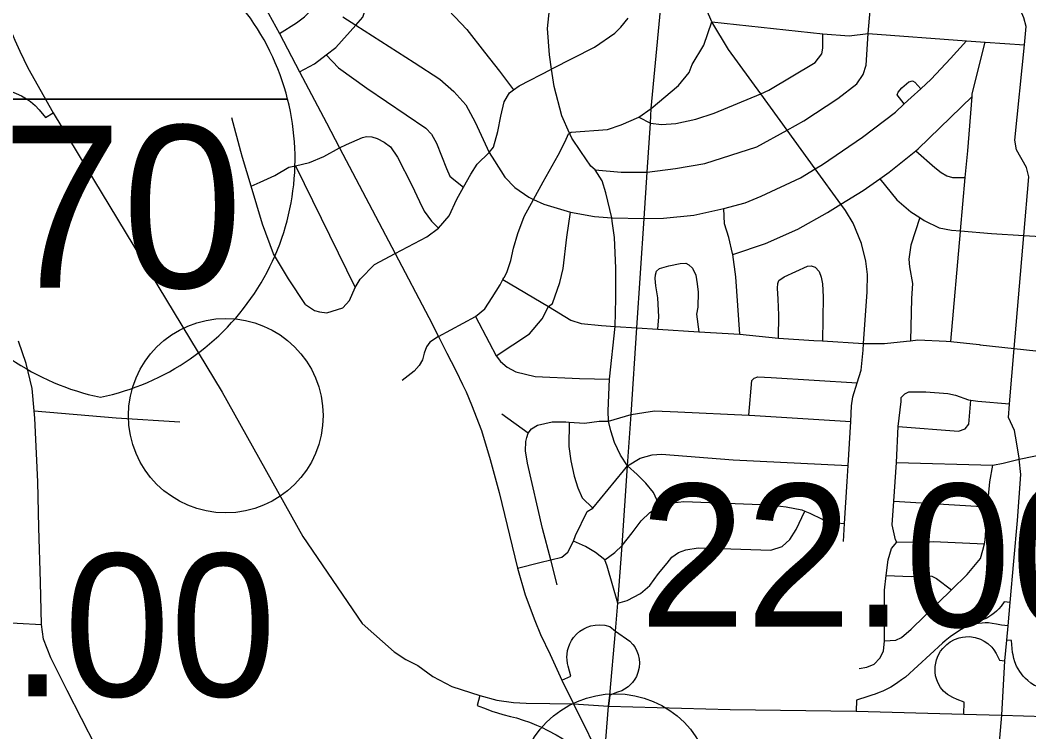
# Model space of a CAD drawing. Extents: x 1659811 to 1934326, y 644115 to 934867.
# Drawn here: x 1844319 to 1852092, y 703710 to 709196 of the extents above; entities that cross this region are included whole.
import ezdxf

# ---------------------------------------------------------------- set-up
doc = ezdxf.new("R2010")
doc.units = 0
for name, color, linetype in [('Default', 7, 'Continuous'), ('GM_X_City_Street', 7, 'Continuous'), ('GM_X_Interchange_Ramps', 7, 'Continuous'), ('GM_X_Interstate_Route', 7, 'Continuous'), ('GM_X_Interstate_Shield', 7, 'Continuous'), ('GM_X_Township', 7, 'Continuous'), ('GM_X_US_Route', 7, 'Continuous')]:
    doc.layers.add(name, color=color, linetype=linetype)

msp = doc.modelspace()

# ---------------------------------------------------------------- linework, layer by layer
at = {"layer": 'Default'}
for centre in [(1845903.5, 706147.2), (1848905.3, 703253)]:
    msp.add_circle(centre, 750, dxfattribs=at)
at = {"layer": 'GM_X_City_Street'}
for points in [[(1846316.9, 709093.5), (1846447.8, 709175.2), (1846510, 709223), (1846588.8, 709303.5), (1846620.3, 709358.2), (1846659.2, 709425.5), (1846716.7, 709547.5), (1846739, 709639.9), (1846750.7, 709764.1)], [(1846472.4, 708797.1), (1846587.4, 708860.6), (1846678.2, 708928.9), (1846751.8, 708984.3), (1846906.2, 709158.7), (1846960.6, 709220.1), (1847035.2, 709440.3), (1847064.9, 709558.2), (1847084, 709737.6)], [(1848881.8, 707646.3), (1848878.2, 707673.5), (1848831.4, 707864.1), (1848804.6, 707957.8), (1848750.2, 708041.5), (1848717.6, 708069.9), (1848639.9, 708184.4), (1848570.2, 708286.9), (1848552.7, 708326), (1848492.7, 708459.5), (1848433.4, 708684.1), (1848414, 708819.5), (1848398.2, 708928.8), (1848382.9, 709133.3), (1848398.2, 709279), (1848417.4, 709637.8)], [(1848750.2, 708041.5), (1848951.1, 708024.5), (1849150.4, 708024.1), (1849368.5, 708051.8), (1849595.7, 708091), (1849996.5, 708220.1), (1850230.5, 708348.6), (1850359.3, 708419.3), (1850620, 708592.8), (1850766.3, 708704.6), (1850816.6, 708776.6), (1850838.9, 708850.6), (1850854.7, 709092.2), (1850885.8, 709450.4)], [(1847572.8, 709321.9), (1847760.6, 709125.3), (1847898.1, 708948.5), (1848013.7, 708801.8), (1848121.1, 708660.4)], [(1852017.1, 705819.2), (1851997, 705944.2), (1851982.7, 706032.6), (1851936, 706133.1), (1851943.2, 706235.3), (1851943.6, 706238.8), (1851979.8, 706666.1), (1852053.4, 707535.5), (1852091.7, 707987.9), (1852074.6, 708060.3), (1851996.2, 708195.6), (1851983.2, 708272), (1852057.9, 709004.9), (1852071.1, 709146.3), (1852054.9, 709215.4), (1852029.9, 709268.4), (1852006.3, 709311.1), (1851978.4, 709365.6)], [(1846806.6, 709222.6), (1846906.2, 709158.7), (1847355.7, 708870.1), (1847553.3, 708741.2), (1847661.1, 708646.6), (1847752.8, 708544.1), (1847826.4, 708409.6), (1847933.4, 708176.3), (1847975.4, 708112.5), (1848055.1, 707985.9), (1848130.9, 707905.5), (1848238.7, 707831), (1848274.6, 707814.1), (1848354.5, 707776.5), (1848560.5, 707715.3), (1848744.4, 707681.9), (1848878.2, 707673.5), (1849126.7, 707666.8), (1849277.8, 707670.2), (1849511.9, 707691.9), (1849742.7, 707745.4), (1849905.3, 707788.1), (1850029.3, 707839.1), (1850331.9, 707980.4), (1850446.5, 708050.2), (1850502.3, 708084.1), (1850811.1, 708293.6), (1851063.8, 708487.2), (1851132.2, 708550.8), (1851186.2, 708601), (1851259.3, 708668.1), (1851338.7, 708740.8), (1851489.2, 708900.6), (1851612.1, 709035.9)], [(1850663, 705177.3), (1850671.8, 705315.5), (1850692.5, 705640.2), (1850699.6, 705762.4), (1850719.3, 706101.5), (1850726.4, 706223.4), (1850736.6, 706293.5), (1850769.5, 706401.4), (1850799.3, 706497.7), (1850815.8, 706652), (1850819.2, 706704.4), (1850845.2, 707100.9), (1850849.7, 707235.2), (1850836, 707339.4), (1850802.4, 707473.8), (1850738.9, 707630.4), (1850679.2, 707728.8), (1850644.1, 707777.2), (1850446.5, 708050.2), (1850230.5, 708348.6), (1850027.2, 708629.5), (1849778.8, 708970.4), (1849648.4, 709184.5), (1849608.9, 709277.9)], [(1846517.4, 707004.9), (1846587.3, 706958.6), (1846625.2, 706946.4), (1846683.2, 706940.2), (1846805.4, 706977.9), (1846857.6, 707035.8), (1846902, 707134.1), (1846940.1, 707199.9), (1847050.9, 707311.9), (1847209.2, 707397.2), (1847452.9, 707526.6), (1847544, 707592.4), (1847624, 707686.7), (1847684.4, 707816.8), (1847736.7, 707909.2), (1847793.1, 708008.8), (1847841.3, 708084.8), (1847933.4, 708176.3), (1847967.8, 708216.7), (1848000.2, 708336.8), (1848022.6, 708455), (1848048.9, 708567.2), (1848089.2, 708637.2), (1848121.1, 708660.4), (1848163.4, 708691), (1848414, 708819.5), (1848415.9, 708820.5), (1848744.5, 708987.8), (1848900.9, 709095.5), (1848949.1, 709141.4), (1849005.4, 709211.4)], [(1848047.3, 707210.3), (1848048.6, 707212.7), (1848068.7, 707250.3), (1848101, 707344.4), (1848121.3, 707438.5), (1848153.7, 707550.7), (1848202.1, 707682.8), (1848274.6, 707814.1), (1848349.1, 707948.9), (1848465.8, 708154.9), (1848520.1, 708261), (1848544.3, 708321), (1848552.7, 708326), (1848564.4, 708333), (1848844.5, 708352.1), (1848949.8, 708388.5), (1849086.8, 708447.2), (1849183, 708516.2), (1849392.1, 708693.8), (1849474.4, 708791.7), (1849498.4, 708855), (1849586.9, 709003), (1849648.4, 709184.5)], [(1849648.4, 709184.5), (1850505.5, 709091.6), (1850707.5, 709075.6), (1850854.7, 709092.2), (1851612.1, 709035.9), (1851755.5, 709027.6), (1852057.9, 709004.9)], [(1849086.8, 708447.2), (1849175.6, 708403.1), (1849261.7, 708392.4), (1849372.6, 708398.9), (1849526.6, 708432.9), (1849667.5, 708479.8), (1850027.2, 708629.5), (1850087.9, 708656.7), (1850444.8, 708870), (1850497, 708935.9), (1850505.1, 708980), (1850505.5, 709091.6)], [(1851492.1, 706718.2), (1851565, 707567.5), (1851565.4, 707572), (1851602.5, 707983.5), (1851621, 708188.7), (1851654.9, 708608.7), (1851656.4, 708627.5), (1851755.5, 709027.6)], [(1846678.2, 708928.9), (1846771.3, 708829.9), (1846990.9, 708670.9), (1847446.1, 708364.7), (1847489.9, 708316.5), (1847527.7, 708248.2), (1847605.1, 708053.5), (1847631, 707993.3), (1847660.9, 707967.2), (1847736.7, 707909.2)], [(1851132.2, 708550.8), (1851078.2, 708619.4), (1851084.3, 708641.4), (1851114.4, 708675.4), (1851168.5, 708721.3), (1851196.6, 708729.2), (1851212.6, 708719.2), (1851259.3, 708668.1)], [(1849810.8, 707390.2), (1850062.4, 707474.1), (1850313.1, 707585.6), (1850539.7, 707713.3), (1850644.1, 707777.2), (1850816.6, 707882.9), (1850943.6, 707973.5), (1851015.3, 708024.7), (1851221.3, 708189.4), (1851240.1, 708204.5), (1851654.9, 708608.7)], [(1846020, 708184.3), (1845949.8, 708443.8)], [(1846781.1, 708211.4), (1846834.7, 708238.2), (1846956.9, 708292.4), (1846988.9, 708300.2), (1847029.2, 708297.4), (1847070.4, 708284.4), (1847124.6, 708256.9), (1847173.1, 708219.4), (1847226.6, 708140.5), (1847336.5, 707925.1), (1847397.2, 707798.5), (1847433.4, 707724), (1847489.1, 707646.7), (1847544, 707592.4)], [(1846099.3, 707915.9), (1846168.3, 707946.1), (1846282.5, 707999.8), (1846388.5, 708063.9), (1846442, 708074), (1846549.1, 708098.6), (1846659.7, 708144.2), (1846781.1, 708211.4)], [(1846517.4, 707004.9), (1846385.9, 707201.7), (1846270.5, 707394.5), (1846187.2, 707623.3), (1846099.3, 707915.9), (1846032.8, 708136.9), (1846020.2, 708183.7), (1846020, 708184.3)], [(1851221.3, 708189.4), (1851368, 708059.7), (1851417.9, 708021.5), (1851459.9, 707997.2), (1851503.9, 707983.1), (1851602.5, 707983.5)], [(1846442, 708074), (1846902, 707134.1)], [(1850943.6, 707973.5), (1851074.8, 707811.9), (1851182.7, 707717.4), (1851252.8, 707673.9), (1851286.8, 707652.8), (1851400.8, 707594.4), (1851496.9, 707578), (1851565.4, 707572), (1851805.3, 707551), (1852053.4, 707535.5), (1852141.7, 707529.9), (1852440.2, 707509), (1852474.5, 707513.3), (1852532.3, 707520.7), (1852616.5, 707528.5), (1852773.7, 707510.9), (1852818.7, 707505.8), (1853237.5, 707480.8)], [(1849864.7, 706775.6), (1849835.2, 707218.4), (1849810.8, 707390.2), (1849809.8, 707396.9), (1849780.2, 707521.3), (1849746.5, 707625.6), (1849742.7, 707745.4)], [(1847987.2, 706608.4), (1848243.3, 706778.7), (1848341.7, 706892.6), (1848389.9, 706989.6), (1848422.1, 707012.7), (1848478.6, 707172.8), (1848503, 707283), (1848531.8, 707523.4), (1848560.5, 707715.3)], [(1851252.8, 707673.9), (1851184.1, 707462.7), (1851167.8, 707354.4), (1851171.6, 707294.2), (1851195.3, 707165.8), (1851189, 707051.5), (1851181.2, 706725.3)], [(1849249.6, 705446.7), (1849199.1, 705555.9), (1849141.5, 705625.8), (1849072.8, 705693.2), (1849000.2, 705759.8), (1848945.3, 705842.8), (1848899.9, 705940.9), (1848871.7, 706029.2), (1848853.5, 706105.9), (1848849.6, 706183.5), (1848861.7, 706427.8), (1848903.3, 706834.1), (1848908.3, 707051.5), (1848910, 707283.9), (1848898.2, 707521.4), (1848881.8, 707646.3)], [(1849234.4, 706813.9), (1849240, 706909.7), (1849232.5, 707056.1), (1849218.8, 707148.3), (1849213, 707204.5), (1849215.1, 707232.5), (1849223.2, 707260.6), (1849245.3, 707282.5), (1849317.3, 707302.3), (1849405.4, 707320.1), (1849449.5, 707321.9), (1849471.4, 707309.8), (1849501.4, 707283.7), (1849527.2, 707229.5), (1849537, 707163.3), (1849542.8, 707099.1), (1849540.4, 706982.9), (1849530.2, 706930.8), (1849548.7, 706792.3)], [(1850161.9, 706744.6), (1850166.4, 706922.7), (1850160.8, 707045), (1850155.1, 707129.2), (1850157.2, 707167.3), (1850165.3, 707189.3), (1850207.4, 707217.2), (1850387.7, 707300.8), (1850413.7, 707302.7), (1850445.7, 707292.6), (1850475.6, 707258.4), (1850491.5, 707214.3), (1850501.3, 707164.2), (1850507, 707063.9), (1850502, 706723.5)], [(1847543.3, 706756.6), (1847828.2, 706911.3), (1847899, 706971.3), (1847956, 707058.3), (1848018.4, 707156.3), (1848040, 707196.7), (1848047.3, 707210.3)], [(1848040, 707196.7), (1848389.9, 706989.6), (1848562.1, 706884.2), (1848642.4, 706857.5), (1848799.9, 706843.4)], [(1847828.2, 706911.3), (1847933, 706711.7), (1847987.2, 706608.4), (1848021.2, 706565.7), (1848073.3, 706520.5), (1848139.8, 706484), (1848288.2, 706449.9), (1848630.3, 706434.7), (1848861.7, 706427.8)], [(1848799.9, 706843.4), (1848903.3, 706834.1), (1849070.8, 706824), (1849234.4, 706813.9), (1849548.7, 706792.3), (1849864.7, 706775.6), (1850161.9, 706744.6), (1850435.9, 706727.4), (1850502, 706723.5), (1850819.2, 706704.4), (1850824, 706704.1), (1850980, 706703.6), (1851150.1, 706721.1), (1851181.2, 706725.3), (1851236.2, 706732.8), (1851456.2, 706722.1), (1851492.1, 706718.2), (1851710, 706694.9), (1851717.3, 706694.2)], [(1847543.3, 706756.6), (1847476, 706712.5), (1847450, 706677.1), (1847431.9, 706630), (1847418.9, 706578), (1847394.1, 706533), (1847354.5, 706491.2), (1847261.7, 706417.2)], [(1844902.8, 703597.2), (1844680.3, 704029.1), (1844556.5, 704279.9), (1844498.3, 704423.4), (1844482.7, 704537.5), (1844476, 704864.3), (1844461.9, 705285.2), (1844454.9, 705636), (1844431.8, 706127), (1844426.5, 706184.9), (1844410.5, 706357.3), (1844365.7, 706549.1), (1844305.1, 706720.7)], [(1851717.3, 706694.2), (1851979.8, 706666.1), (1852240.3, 706636.8), (1852246.1, 706636.2)], [(1849935.5, 706152.1), (1849958.7, 706418.3), (1849974.8, 706436.3), (1850004.8, 706446.2), (1850106.9, 706441.9), (1850769.5, 706401.4)], [(1850784.9, 704198.9), (1850843, 704208.8), (1850899.2, 704230.6), (1850945.3, 704276.6), (1850973.5, 704332.7), (1850979.6, 704410.4), (1850980.1, 704529.2), (1850980.5, 704691.7), (1850980.8, 704802), (1850992.9, 704916), (1851007.4, 705034.5), (1851033.7, 705122.7), (1851075.9, 705172.7), (1851063.9, 705190.8), (1851040.2, 705305.2), (1851051.1, 705487.6), (1851072.2, 705784.8), (1851086.3, 706063.1), (1851108.8, 706257.6), (1851108.9, 706287.7), (1851137, 706315.6)], [(1851086.3, 706063.1), (1851550.9, 706027.6), (1851601, 706045.5), (1851629.2, 706081.5), (1851644.3, 706266.1)], [(1851137, 706315.6), (1851167.1, 706329.6), (1851299.3, 706331.2), (1851467.5, 706318.6), (1851527.6, 706304.4), (1851627.7, 706268), (1851644.3, 706266.1), (1851699.7, 706259.8), (1851943.6, 706238.8)], [(1844426.5, 706184.9), (1845059.7, 706130), (1845548.5, 706100.4)], [(1848234.8, 706013.1), (1848260.9, 706045.1), (1848307, 706073), (1848419.1, 706100.7), (1848525.2, 706098.3), (1848551.2, 706096.8), (1848669.2, 706089.9), (1848781.3, 706105.5), (1848853.5, 706105.9), (1849026.5, 706155.5), (1849124.3, 706172.7), (1849207.7, 706183.8), (1849388, 706177.6), (1849935.5, 706152.1), (1849939.9, 706151.8), (1850719.3, 706101.5)], [(1848234.8, 706013.1), (1848031.2, 706158.1)], [(1848551.2, 706096.8), (1848546.6, 705909.9), (1848562.2, 705799.6), (1848587.8, 705681.2), (1848617.6, 705590.9), (1848649.4, 705514.7), (1848733.1, 705434.4)], [(1848457.2, 704844.1), (1848408.8, 705035), (1848344.5, 705277.2), (1848228, 705780.6), (1848212.3, 705876.9), (1848216.6, 705949), (1848222.7, 705979.1), (1848234.8, 706013.1)], [(1848969.1, 705721.9), (1849000.2, 705759.8), (1849096.1, 705819.5), (1849190.6, 705845.3), (1849261.7, 705850.2), (1849812.7, 705805.5), (1850699.6, 705762.4)], [(1851072.2, 705784.8), (1851814.3, 705766), (1851893.3, 705781.1), (1852018.3, 705811.8), (1852129.9, 705835.7), (1852200.4, 705846.6), (1852251.1, 705847.6), (1852540.5, 705826.4), (1852794.1, 705800.3), (1852822.5, 705762.5)], [(1851976.2, 705024.6), (1852003.9, 705338.2), (1852029.6, 705693.2), (1852018.3, 705811.8), (1852017.1, 705819.2)], [(1848152.8, 704972), (1848324.2, 705014), (1848408.8, 705035), (1848493.4, 705057.4), (1848539.6, 705095), (1848583, 705179.6), (1848598.4, 705222.2), (1848689, 705408.3), (1848733.1, 705434.4), (1848969.1, 705721.9)], [(1850979.6, 704410.4), (1851067.9, 704416.6), (1851112, 704436.6), (1851184.3, 704500.5), (1851496.2, 704803.8), (1851618.1, 704922.3), (1851718.6, 705046.4), (1851738.8, 705110.5), (1851750.1, 705157.8), (1851757, 705186.6), (1851771.6, 705421.3), (1851774, 705445.5), (1851792.2, 705637.8), (1851814.3, 705766)], [(1848825.2, 705036.9), (1848902.8, 705091.1), (1848959.6, 705146.6), (1849036, 705243.3), (1849104.7, 705335.5), (1849172.1, 705401.3), (1849249.6, 705446.7), (1849346.2, 705476), (1849434, 705484.7), (1850091.7, 705459.8), (1850221.7, 705445.3), (1850343.7, 705420.9), (1850364.9, 705411.9), (1850405.6, 705394.6), (1850499.5, 705348.2), (1850581.4, 705323.9), (1850613.5, 705321.8), (1850671.8, 705315.5)], [(1851051.1, 705487.6), (1851774, 705445.5)], [(1848924.3, 704702), (1848997.9, 704722.3), (1849098.9, 704776.4), (1849172.1, 704837.9), (1849239.4, 704930.1), (1849305.2, 705010.6), (1849341.8, 705056), (1849393.1, 705091.1), (1849450.1, 705113), (1849543.7, 705128.8), (1849718.5, 705122.3), (1850104.6, 705111), (1850190.7, 705138.8), (1850250.9, 705192.7), (1850299.2, 705270.7), (1850364.9, 705411.9)], [(1848924.3, 704702), (1848842.8, 704987.2), (1848825.2, 705036.9), (1848752, 705093.4), (1848676.2, 705137.8), (1848583, 705179.6)], [(1851075.9, 705172.7), (1851356.3, 705177.9), (1851750.1, 705157.8)], [(1851756.9, 702424.7), (1851762.7, 702503), (1851823.1, 703130.4), (1851833.4, 703252.7), (1851835.8, 703284), (1851851.9, 703454), (1851885.5, 703837.5), (1851908.2, 704257.2), (1851922.3, 704416.7), (1851932, 704526.2), (1851948, 704706.9), (1851976.2, 705024.6)], [(1850992.9, 704916), (1851185.4, 704907.6), (1851299.6, 704913.3), (1851343.6, 704909.2), (1851381.6, 704893), (1851496.2, 704803.8)], [(1842786.8, 704641.9), (1843474.6, 704598.1), (1843731.6, 704577.6), (1844482.7, 704537.5)]]:
    msp.add_lwpolyline(points, dxfattribs=at)
at = {"layer": 'GM_X_Interchange_Ramps'}
for points in [[(1843779.5, 708642.8), (1843819.5, 708648.3), (1844117, 708665.4), (1844149.6, 708664.3), (1844187.3, 708660), (1844224, 708652.8), (1844257.8, 708643.4), (1844289, 708632.1), (1844330.2, 708613.1), (1844368.5, 708590.6), (1844399.5, 708568.5), (1844435.4, 708537.5), (1844466, 708505.2), (1844515.6, 708446), (1844574.6, 708482)], [(1851948, 704706.9), (1851901.9, 704711.4), (1851878.5, 704678.7), (1851861.7, 704658.8), (1851842.9, 704639.7), (1851827.4, 704626.2), (1851807.7, 704611.1), (1851784.5, 704596.2), (1851762.6, 704584.4), (1851736.5, 704573), (1851713.9, 704565.2), (1851677.1, 704551.7), (1851645, 704537.2), (1851612.4, 704520.9), (1851570.2, 704497.4), (1851527.4, 704470.5), (1851487.1, 704442.1), (1851447.9, 704411.3), (1851428, 704394.3), (1851141.7, 704130.9), (1851111.1, 704110.5), (1851082.9, 704089.5), (1851057.7, 704072.5), (1851028.2, 704054.6), (1850993.4, 704035.9), (1850966.7, 704023.1), (1850940.1, 704011.7), (1850906.9, 703999.3), (1850883.5, 703991.7), (1850851, 703982.6), (1850764.4, 703952.8), (1850762.1, 703868.6)], [(1851932, 704526.2), (1851882.7, 704531), (1851843, 704540.9), (1851810.2, 704546.1), (1851780.4, 704548.7), (1851754.7, 704549.3), (1851731.6, 704548.5), (1851704.4, 704546), (1851681.3, 704542.6), (1851677.1, 704551.7)], [(1848492.5, 704107.2), (1848562, 704138.8), (1848542.5, 704214.9), (1848537.2, 704236.5), (1848533.3, 704265.3), (1848532.5, 704285.8), (1848533.6, 704308.3), (1848537.6, 704335.4), (1848544.3, 704360.7), (1848555.4, 704389.3), (1848567.5, 704412.5), (1848583.6, 704436.2), (1848605.7, 704461.5), (1848632.3, 704484.6), (1848663.7, 704504.7), (1848688, 704516.1), (1848717.7, 704526.1), (1848750.5, 704532.5), (1848785.4, 704534.5), (1848824.3, 704530.9), (1848863.8, 704520.8), (1848907.2, 704486.9), (1849018.3, 704408.8), (1849041.6, 704383.1), (1849054.7, 704364.5), (1849072.3, 704331), (1849081.1, 704306.8), (1849089.1, 704269.7), (1849091.2, 704240.3), (1849088.9, 704206.4), (1849080.1, 704167.7), (1849068, 704137.3), (1849055.5, 704114.6), (1849038.4, 704090.8), (1849023.7, 704074.4), (1849005.5, 704057.7), (1848976.9, 704037.6), (1848955.6, 704026.3), (1848923.6, 704014.2), (1848864.5, 703992.6), (1848854.2, 703906.9)], [(1851591.4, 703845.7), (1851593.7, 703939.4), (1851539.2, 703959.6), (1851507.3, 703974.4), (1851466.7, 703998), (1851435, 704023.2), (1851411.6, 704052.6), (1851393.7, 704083.6), (1851382.9, 704109.5), (1851374.3, 704140.2), (1851370, 704168.6), (1851370, 704213.1), (1851379.8, 704263.5), (1851393.5, 704298.5), (1851412, 704330.6), (1851429.1, 704352.7), (1851459.8, 704383.6), (1851486.6, 704403.7), (1851519, 704421.4), (1851555.4, 704434.7), (1851581.5, 704440.5), (1851605.4, 704443.2), (1851636.3, 704443.4), (1851677.9, 704437.4), (1851718.6, 704424.3), (1851748.9, 704409.1), (1851777.1, 704389.6), (1851806.3, 704362.3), (1851823.5, 704341.1), (1851840.5, 704314.3), (1851865.6, 704261.4), (1851908.2, 704257.2)], [(1852545.6, 703819), (1852548.3, 703932.8), (1852175.7, 704048.3), (1852158.2, 704058.6), (1852135.6, 704068), (1852107.8, 704085.9), (1852084.3, 704104.3), (1852065.8, 704121.3), (1852049.3, 704138.9), (1852034.6, 704156.8), (1852022.2, 704174.2), (1852009, 704195.8), (1851997.9, 704217.1), (1851985, 704248), (1851976.5, 704275.4), (1851970.4, 704302.6), (1851967.5, 704321.8), (1851959.6, 704413), (1851922.3, 704416.7)], [(1847861.1, 703988.9), (1847841.9, 703913.2), (1847911.1, 703887.2), (1847954.8, 703870.2), (1847998.4, 703855.5), (1848038.4, 703843.8), (1848098.7, 703828.8), (1848143.4, 703816.6), (1848196, 703800.2), (1848244.5, 703782.9), (1848297.3, 703761.8), (1848336.6, 703744.4), (1848385.2, 703720.7), (1848448.8, 703686), (1848492.2, 703659.8), (1848539.4, 703629), (1848582.1, 703599), (1848622.7, 703564.4), (1848657.9, 703528.3), (1848682.8, 703498.4), (1848763, 703420.6), (1848818.1, 703452.4)]]:
    msp.add_lwpolyline(points, dxfattribs=at)
at = {"layer": 'GM_X_Interstate_Route'}
for points in [[(1844122.5, 709941.3), (1844126, 709813.7), (1844127.7, 709598.2), (1844157.4, 709408.7), (1844205.8, 709212.8), (1844251.5, 709104.9), (1844278.8, 709041.4), (1844317.2, 708958.4), (1844379.4, 708828.1), (1844574.6, 708482), (1845874.6, 706327.9), (1846497.4, 705215.7), (1846954.6, 704544.4), (1847202.2, 704326.8), (1847292.2, 704268.3), (1847384.1, 704219.9)], [(1848583, 703926.5), (1848854.2, 703906.9), (1849790.6, 703881.7), (1850762.1, 703868.6), (1851591.4, 703845.7), (1851885.5, 703837.5), (1852217, 703828.3), (1852545.6, 703819), (1853201.9, 703805.1), (1853488.3, 703802.8), (1853780.1, 703817.9), (1854035.4, 703839), (1854280.4, 703874.6), (1854574.6, 703932.5), (1854889.5, 704010.1), (1855237.9, 704122.8), (1856010.5, 704365.6), (1856513.1, 704530.1), (1856906.9, 704670.5), (1857262.9, 704779.5)], [(1847384.1, 704219.9), (1847499, 704136), (1847646.8, 704058.6), (1847861.1, 703988.9)], [(1847861.1, 703988.9), (1847991.6, 703954.8), (1848121.8, 703935.4), (1848218.5, 703931.9), (1848583, 703926.5)]]:
    msp.add_lwpolyline(points, dxfattribs=at)
at = {"layer": 'GM_X_Interstate_Shield'}
for p, q in [((1843495.1, 708586.8), (1846380.6, 708586.8)), ((1846380.6, 708586.8), (1843495.1, 708586.8)), ((1846380.6, 708586.8), (1843495.1, 708586.8))]:
    msp.add_line(p, q, dxfattribs=at)
for centre, start, end in [((1844562.8, 708127), 14.19335, 38.33104), ((1845312.8, 708127), 165.80665, 258.46304), ((1844562.8, 708127), 281.53696, 14.19335)]:
    msp.add_arc(centre, 1875, start, end, dxfattribs=at)
at = {"layer": 'GM_X_Township'}
msp.add_lwpolyline([(1848519.8, 699171.2), (1848713.5, 702304.8), (1848818.1, 703452.4), (1848854.3, 703906.9), (1848864.5, 703992.6), (1848907.2, 704486.9), (1848924.2, 704702), (1848959.6, 705146.6), (1849000.2, 705759.8), (1849026.5, 706155.5), (1849070.8, 706824), (1849126.7, 707666.7), (1849150.4, 708024.1), (1849175.6, 708403.1), (1849183.1, 708516.2), (1849282.1, 709573.4)], dxfattribs=at)
at = {"layer": 'GM_X_US_Route'}
for points in [[(1845936.6, 709817.9), (1845948.9, 709789.1), (1846090.8, 709512.3), (1846205.6, 709300.3), (1846316.9, 709093.5), (1846472.4, 708797.1), (1846679.2, 708404.5), (1846781.1, 708211.4), (1847209.2, 707397.2), (1847468.9, 706903), (1847543.3, 706756.6), (1847608.2, 706629.7), (1847641.4, 706565.5)], [(1847641.4, 706565.5), (1847679.9, 706491.2), (1847729.1, 706388.5), (1847734.2, 706377.3)], [(1847734.2, 706377.3), (1847755.4, 706330.1), (1847797.1, 706231.6), (1847874.4, 706033.5), (1847941, 705808.7), (1848011.1, 705554.1), (1848152.8, 704972), (1848211.4, 704765.3), (1848284.4, 704566.9), (1848328.5, 704460.1), (1848403.3, 704305), (1848492.5, 704107.2), (1848583, 703926.5)], [(1848583, 703926.5), (1848818.1, 703452.4), (1848904.5, 703299.2)]]:
    msp.add_lwpolyline(points, dxfattribs=at)

# ---------------------------------------------------------------- texts
at = {"layer": 'Default'}
for s, p in [('22.00', (1849091.4, 704520.2)), ('18.00', (1842611.6, 703982.3))]:
    msp.add_text(s, height=1100, dxfattribs=at).set_placement(p)
at = {"layer": 'GM_X_Interstate_Shield'}
msp.add_text('70', height=1250, dxfattribs=at).set_placement((1844175.3, 707133.7))

doc.saveas('drawing.dxf')
